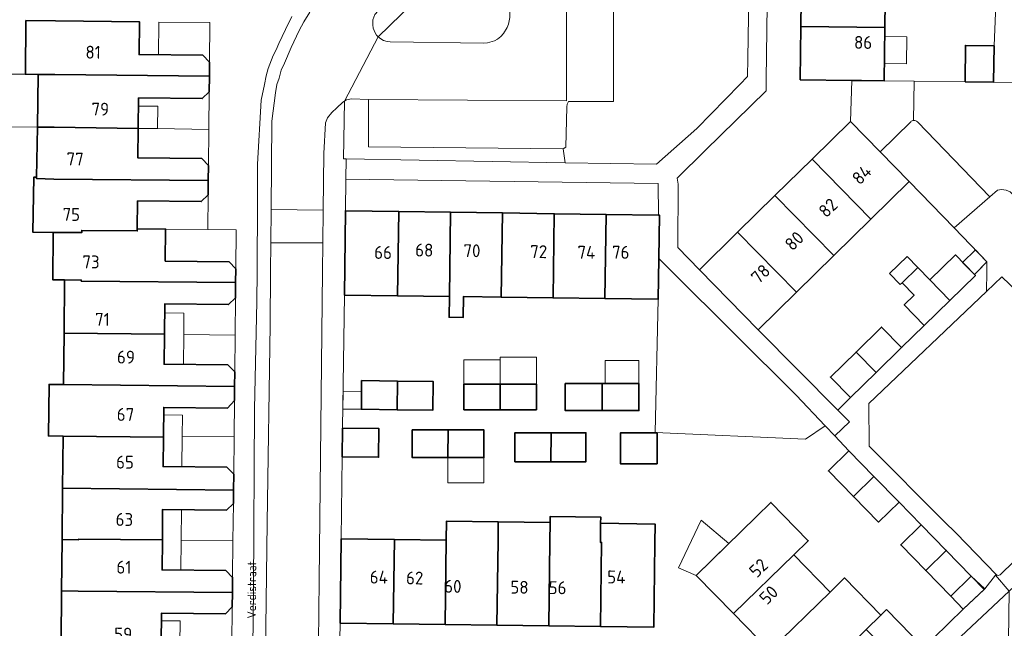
# Model space of a CAD drawing. Header units: metres. Extents: x 149984 to 156489, y 469398 to 478068.
# Tile 376 of 656: x 153248 to 153351, y 472963 to 473026. Entities that reach past the tile are written whole.
import ezdxf
from ezdxf.enums import TextEntityAlignment as Align

# ---------------------------------------------------------------- set-up
doc = ezdxf.new("R2010")
doc.units = ezdxf.units.M
doc.header["$LTSCALE"] = 0.75
for name, color, linetype, lineweight in [('B-WE-GR-BEPLANTING_CULTUUR_HEESTERS-GV', 252, 'Continuous', 18), ('B-WE-OG-BEBOUWING-GV', 6, 'Continuous', 35), ('B-WE-OG-BEBOUWING-T18', 1, 'Continuous', 18), ('B-WE-OG-BEBOUWING_LUIFEL-GV', 6, 'Continuous', 18), ('B-WE-OG-TERREIN_BEGROEID-GV', 252, 'Continuous', 18), ('B-WE-OG-TERREIN_ERF-GV', 252, 'Continuous', 18), ('B-WE-OG-TOPOGRAFIE-T18', 7, 'Continuous', 18), ('B-WE-VH-OPENVERHARDING_BETONSTRAATSTEEN-GV', 252, 'Continuous', 18), ('B-WE-VH-OPENVERHARDING_TEGEL-GV', 252, 'Continuous', 18)]:
    doc.layers.add(name, color=color, linetype=linetype, lineweight=lineweight)
doc.styles.add('NLCS-ISO-M500-T18', font='NLCS-ISO.ttf', dxfattribs={"height": 0.9})
doc.styles.add('NLCS-ISO-M750-T18', font='NLCS-ISO.ttf', dxfattribs={"height": 1.35})

msp = doc.modelspace()

# ---------------------------------------------------------------- linework, layer by layer
at = {"layer": 'B-WE-GR-BEPLANTING_CULTUUR_HEESTERS-GV', "flags": 128}
for points in [[(153285.171, 473024.593), (153285.44, 473024.36), (153285.74, 473024.2), (153286.12, 473024.11), (153286.44, 473024.06), (153296.24, 473023.94), (153296.63, 473023.96), (153297.37, 473024.16), (153297.69, 473024.33), (153298.02, 473024.63), (153298.3, 473024.92), (153298.69, 473025.56), (153298.82, 473025.9), (153298.98, 473026.62), (153299.01, 473036.15), (153299, 473036.48), (153298.94, 473036.76), (153298.84, 473037.05), (153298.67, 473037.32), (153298.495, 473037.553)], [(153304.787, 473011.403), (153304.58, 473012.85), (153284.17, 473013.05), (153284.17, 473018.03), (153282.36, 473018.08), (153281.85, 473018), (153281.622, 473017.85), (153281.54, 473011.8), (153281.811, 473011.795)], [(153314.597, 473001.361), (153314.539, 472997.09), (153314.207, 472983.145), (153329.99, 472982.43), (153332.051, 472983.837), (153329.01, 472987.06), (153315.969, 473000)], [(153351.34, 472966.499), (153344, 472959.64), (153335.57, 472951.44), (153338.02, 472948.098), (153339.31, 472948.17), (153339.35, 472948.75), (153351.08, 472948.56)]]:
    msp.add_lwpolyline(points, close=True, dxfattribs=at)
for points in [[(153341.321, 473015.834), (153341.365, 473019.94), (153338.217, 473019.976), (153335.845, 473020.004), (153334.828, 473020.016), (153334.699, 473015.718)], [(153334.699, 473015.718), (153337.792, 473012.551), (153341.008, 473015.692)]]:
    msp.add_lwpolyline(points, dxfattribs=at)
at = {"layer": 'B-WE-GR-BEPLANTING_CULTUUR_HEESTERS-GV'}
msp.add_lwpolyline([(153341.008, 473015.692, -0.1784262), (153341.321, 473015.834)], format="xyb", dxfattribs=at)
at = {"layer": 'B-WE-OG-BEBOUWING-GV', "flags": 128}
for points in [[(153329.486, 473025.667), (153338.286, 473025.56), (153338.353, 473030.998), (153329.552, 473031.105)], [(153251.26, 473020.631), (153267.469, 473020.468), (153267.484, 473021.923), (153266.772, 473022.65), (153260.093, 473022.719), (153260.128, 473026.161), (153251.318, 473026.251), (153248.237, 473026.283), (153248.179, 473020.663), (153249.51, 473020.649)], [(153329.418, 473020.079), (153334.828, 473020.016), (153335.845, 473020.004), (153338.217, 473019.976), (153338.286, 473025.56), (153329.486, 473025.667)], [(153346.706, 473019.878), (153349.706, 473019.843), (153349.75, 473023.642), (153346.75, 473023.687)], [(153251.26, 473020.631), (153249.51, 473020.649), (153249.454, 473015.129), (153251.204, 473015.112), (153260.003, 473014.993), (153260.046, 473018.19), (153266.725, 473018.121), (153267.453, 473018.833), (153267.469, 473020.468)], [(153251.204, 473015.112), (153249.454, 473015.129), (153249.348, 473009.887), (153249.345, 473009.734), (153251.147, 473009.692), (153267.356, 473009.524), (153267.373, 473011.124), (153266.661, 473011.85), (153259.961, 473011.919), (153260.003, 473014.993)], [(153337.792, 473012.551), (153334.699, 473015.718), (153330.683, 473011.784), (153336.847, 473005.491), (153340.854, 473009.416)], [(153326.774, 473007.955), (153332.938, 473001.662), (153336.847, 473005.491), (153330.683, 473011.784)], [(153251.088, 473004.102), (153254.089, 473004.072), (153254.09, 473004.307), (153259.903, 473004.247), (153259.905, 473004.48), (153259.935, 473007.39), (153266.614, 473007.321), (153267.341, 473008.024), (153267.356, 473009.524), (153251.147, 473009.692), (153249.345, 473009.734), (153249.348, 473009.887), (153249.068, 473009.893), (153248.952, 473004.125)], [(153332.938, 473001.662), (153326.774, 473007.955), (153322.865, 473004.126), (153329.029, 472997.833)], [(153287.206, 472997.463), (153287.326, 473006.283), (153281.74, 473006.359), (153281.625, 472997.539)], [(153292.763, 473006.209), (153287.326, 473006.283), (153287.206, 472997.463), (153292.642, 472997.389)], [(153292.763, 473006.209), (153292.642, 472997.389), (153292.612, 472995.211), (153294.085, 472995.191), (153294.115, 472997.369), (153298.079, 472997.315), (153298.199, 473006.135)], [(153298.079, 472997.315), (153303.515, 472997.24), (153303.635, 473006.06), (153298.199, 473006.135)], [(153309.072, 473005.986), (153303.635, 473006.06), (153303.515, 472997.24), (153308.951, 472997.166)], [(153314.597, 473001.361), (153314.658, 473005.91), (153314.57, 473005.911), (153309.072, 473005.986), (153308.951, 472997.166), (153314.539, 472997.09)], [(153254.089, 473004.072), (153251.088, 473004.102), (153251.038, 472999.133), (153252.293, 472999.12), (153254.038, 472999.102), (153254.038, 472999.002), (153270.225, 472998.838), (153270.24, 473000.287), (153269.528, 473001.022), (153262.838, 473001.091), (153262.872, 473004.451), (153259.905, 473004.48), (153259.903, 473004.247), (153254.09, 473004.307)], [(153318.849, 473000.192), (153325.007, 472993.893), (153329.029, 472997.833), (153322.865, 473004.126)], [(153343.015, 472999.118), (153345.111, 472996.972), (153347.793, 472999.593), (153347.7, 472999.688), (153345.697, 473001.738)], [(153342.428, 472994.351), (153345.111, 472996.972), (153343.015, 472999.118), (153341.752, 473000.412), (153340.109, 472998.808), (153341.373, 472997.514), (153340.332, 472996.497)], [(153262.749, 472993.42), (153262.782, 472996.603), (153269.481, 472996.533), (153270.209, 472997.236), (153270.225, 472998.838), (153254.038, 472999.002), (153254.038, 472999.102), (153252.293, 472999.12), (153252.238, 472993.53)], [(153252.186, 472988.158), (153270.113, 472987.971), (153270.129, 472989.476), (153269.416, 472990.214), (153262.716, 472990.283), (153262.749, 472993.42), (153252.238, 472993.53)], [(153335.276, 472991.556), (153337.372, 472989.411), (153340.054, 472992.031), (153337.957, 472994.177)], [(153334.69, 472986.79), (153337.372, 472989.411), (153335.276, 472991.556), (153332.594, 472988.935)], [(153262.648, 472982.656), (153262.68, 472985.763), (153269.369, 472985.694), (153270.098, 472986.496), (153270.113, 472987.971), (153252.186, 472988.158), (153250.652, 472988.174), (153250.596, 472982.782), (153252.133, 472982.764)], [(153287.186, 472988.526), (153283.426, 472988.575), (153283.407, 472985.576), (153287.157, 472985.527)], [(153287.186, 472988.526), (153287.157, 472985.527), (153290.906, 472985.477), (153290.946, 472988.476)], [(153297.96, 472988.185), (153294.163, 472988.185), (153294.163, 472985.527), (153297.96, 472985.527)], [(153297.96, 472988.185), (153297.96, 472985.527), (153301.757, 472985.527), (153301.757, 472988.185)], [(153308.654, 472985.426), (153308.654, 472988.261), (153304.794, 472988.261), (153304.794, 472985.426)], [(153308.654, 472985.426), (153312.514, 472985.426), (153312.514, 472988.261), (153308.654, 472988.261)], [(153281.441, 472983.6), (153281.402, 472980.601), (153285.211, 472980.551), (153285.251, 472983.55)], [(153292.482, 472980.503), (153292.52, 472983.414), (153288.747, 472983.414), (153288.747, 472980.503)], [(153292.52, 472983.414), (153292.482, 472980.503), (153296.264, 472980.503), (153296.264, 472983.414)], [(153303.257, 472980.073), (153303.297, 472983.11), (153299.504, 472983.11), (153299.504, 472980.073)], [(153303.257, 472980.073), (153306.946, 472980.073), (153306.946, 472983.11), (153303.297, 472983.11)], [(153314.438, 472979.87), (153314.438, 472983.085), (153310.565, 472983.085), (153310.565, 472979.87)], [(153252.133, 472982.764), (153252.08, 472977.295), (153270.001, 472977.107), (153270.018, 472978.767), (153269.305, 472979.494), (153262.616, 472979.563), (153262.648, 472982.656)], [(153337.159, 472978.522), (153334.53, 472981.21), (153332.385, 472979.113), (153335.01, 472976.429)], [(153337.159, 472978.522), (153335.01, 472976.429), (153337.635, 472973.744), (153339.787, 472975.834)], [(153252.08, 472977.295), (153252.027, 472971.921), (153253.756, 472971.904), (153253.756, 472971.964), (153262.536, 472971.874), (153262.569, 472975.074), (153269.259, 472975.005), (153269.986, 472975.707), (153270.001, 472977.107)], [(153322.438, 472964.16), (153328.745, 472970.311), (153330.27, 472971.798), (153326.36, 472975.807), (153324.835, 472974.32), (153318.528, 472968.169)], [(153297.738, 472971.774), (153297.764, 472973.762), (153292.331, 472973.832), (153292.305, 472971.849), (153292.189, 472963.027), (153297.622, 472962.956)], [(153303.055, 472962.884), (153303.17, 472971.7), (153303.196, 472973.692), (153297.764, 472973.762), (153297.738, 472971.774), (153297.622, 472962.956)], [(153308.466, 472971.627), (153308.493, 472973.623), (153308.502, 472974.271), (153303.205, 472974.342), (153303.196, 472973.692), (153303.17, 472971.7), (153303.055, 472962.884), (153308.488, 472962.813), (153308.603, 472971.625)], [(153308.493, 472973.623), (153308.466, 472971.627), (153308.603, 472971.625), (153308.488, 472962.813), (153314.071, 472962.74), (153314.186, 472971.549), (153314.212, 472973.549)], [(153342.591, 472968.678), (153344.735, 472970.775), (153342.11, 472973.459), (153339.966, 472971.362)], [(153252.027, 472971.921), (153251.974, 472966.545), (153253.701, 472966.528), (153269.889, 472966.36), (153269.906, 472967.948), (153269.184, 472968.675), (153262.504, 472968.744), (153262.536, 472971.874), (153253.756, 472971.964), (153253.756, 472971.904)], [(153286.756, 472963.098), (153286.872, 472971.923), (153281.289, 472972), (153281.173, 472963.171)], [(153286.872, 472971.923), (153286.756, 472963.098), (153292.189, 472963.027), (153292.305, 472971.849)], [(153347.36, 472968.09), (153344.735, 472970.775), (153342.591, 472968.678), (153345.216, 472965.993)], [(153322.438, 472964.16), (153326.243, 472960.258), (153332.55, 472966.409), (153328.745, 472970.311)], [(153330.048, 472956.357), (153336.355, 472962.508), (153337.88, 472963.995), (153334.075, 472967.896), (153332.55, 472966.409), (153326.243, 472960.258)], [(153251.974, 472966.545), (153251.921, 472961.131), (153253.645, 472961.113), (153262.424, 472961.023), (153262.457, 472964.214), (153269.147, 472964.145), (153269.874, 472964.868), (153269.889, 472966.36), (153253.701, 472966.528)]]:
    msp.add_lwpolyline(points, close=True, dxfattribs=at)
at = {"layer": 'B-WE-OG-BEBOUWING_LUIFEL-GV', "flags": 128}
for points in [[(153267.484, 473021.923), (153267.527, 473026.085), (153262.181, 473026.14), (153262.146, 473022.698), (153266.772, 473022.65)], [(153338.274, 473024.628), (153338.24, 473021.8), (153340.56, 473021.771), (153340.595, 473024.6)], [(153248.179, 473020.663), (153245.284, 473020.692), (153245.228, 473015.172), (153249.454, 473015.129), (153249.51, 473020.649)], [(153267.453, 473018.833), (153266.725, 473018.121), (153260.046, 473018.19), (153260.035, 473017.34), (153262.073, 473017.312), (153262.042, 473014.966), (153267.4, 473014.894)], [(153267.4, 473014.894), (153262.042, 473014.966), (153260.003, 473014.993), (153259.961, 473011.919), (153262.01, 473011.898), (153266.661, 473011.85), (153267.373, 473011.124)], [(153267.341, 473008.024), (153266.614, 473007.321), (153259.935, 473007.39), (153259.905, 473004.48), (153262.872, 473004.451), (153267.306, 473004.408)], [(153267.306, 473004.408), (153262.872, 473004.451), (153262.838, 473001.091), (153269.528, 473001.022), (153270.24, 473000.287), (153270.28, 473004.379)], [(153346.455, 473000.962), (153347.7, 472999.688), (153349.01, 473001.03), (153347.802, 473002.272)], [(153341.752, 473000.412), (153340.623, 473001.567), (153338.791, 472999.779), (153339.919, 472998.623), (153340.109, 472998.808)], [(153270.209, 472997.236), (153269.481, 472996.533), (153262.782, 472996.603), (153262.772, 472995.675), (153264.805, 472995.654), (153264.781, 472993.399), (153270.169, 472993.343)], [(153270.169, 472993.343), (153264.781, 472993.399), (153264.749, 472990.262), (153269.416, 472990.214), (153270.129, 472989.476)], [(153294.163, 472988.185), (153297.96, 472988.185), (153297.96, 472990.764), (153294.163, 472990.764)], [(153301.757, 472988.185), (153301.757, 472991.015), (153297.96, 472991.015), (153297.96, 472990.764), (153297.96, 472988.185)], [(153312.514, 472988.261), (153312.514, 472990.671), (153308.977, 472990.671), (153308.977, 472988.261)], [(153283.419, 472987.411), (153281.492, 472987.436), (153281.467, 472985.588), (153283.407, 472985.576)], [(153270.098, 472986.496), (153269.369, 472985.694), (153262.68, 472985.763), (153262.672, 472984.98), (153264.635, 472984.959), (153264.612, 472982.725), (153270.059, 472982.669)], [(153270.059, 472982.669), (153264.612, 472982.725), (153264.579, 472979.543), (153269.305, 472979.494), (153270.018, 472978.767)], [(153292.482, 472980.503), (153292.482, 472977.847), (153296.264, 472977.847), (153296.264, 472980.503)], [(153269.986, 472975.707), (153269.259, 472975.005), (153264.533, 472975.054), (153264.5, 472971.854), (153269.946, 472971.798)], [(153321.952, 472971.509), (153319.034, 472973.955), (153316.651, 472968.959), (153318.528, 472968.169)], [(153269.946, 472971.798), (153264.5, 472971.854), (153264.467, 472968.724), (153269.184, 472968.675), (153269.906, 472967.948)], [(153345.216, 472965.993), (153346.508, 472964.621), (153348.718, 472966.701), (153347.36, 472968.09)], [(153269.874, 472964.868), (153269.147, 472964.145), (153262.457, 472964.214), (153262.449, 472963.412), (153264.412, 472963.392), (153264.388, 472961.003), (153269.834, 472960.947)], [(153336.355, 472962.508), (153340.265, 472958.499), (153342.401, 472960.586), (153338.489, 472964.59), (153337.88, 472963.995)]]:
    msp.add_lwpolyline(points, close=True, dxfattribs=at)
at = {"layer": 'B-WE-OG-TERREIN_BEGROEID-GV', "flags": 128}
for points in [[(153309.85, 473031.24), (153309.86, 473019.6), (153309.84, 473017.82), (153305.14, 473017.82), (153304.97, 473017.53), (153304.95, 473017.24), (153304.85, 473013.04), (153304.58, 473012.85), (153304.787, 473011.403), (153314.37, 473011.24), (153318.57, 473014.99), (153323.08, 473019.6), (153323.91, 473020.43), (153323.92, 473022.32), (153324.09, 473033.3)], [(153350.403, 472968.238), (153354.826, 472972.562), (153358.108, 472975.776), (153363.99, 472981.491), (153364.247, 472985.74), (153361.841, 472988.258), (153356.544, 472993.736), (153356.04, 472994.288), (153354.854, 472995.557), (153352.201, 472997.862), (153350.57, 472999.44), (153348.974, 472997.922)], [(153348.974, 472997.922), (153336.61, 472986.16), (153336.67, 472981.71), (153344.513, 472973.815), (153345.762, 472972.575), (153349.985, 472968.268)]]:
    msp.add_lwpolyline(points, dxfattribs=at)
at = {"layer": 'B-WE-OG-TERREIN_BEGROEID-GV'}
msp.add_lwpolyline([(153349.985, 472968.268, 0.4403284), (153350.403, 472968.238)], format="xyb", dxfattribs=at)
at = {"layer": 'B-WE-OG-TERREIN_ERF-GV', "flags": 128}
for points in [[(153329.618, 473036.544), (153329.684, 473041.982), (153329.75, 473047.42), (153329.818, 473053.008), (153326.2, 473052.98), (153325.97, 473027.92), (153325.867, 473020.131), (153325.86, 473018.92), (153319.47, 473012.69), (153316.53, 473009.77), (153316.62, 473009.14), (153316.59, 473002.52), (153318.849, 473000.192), (153322.865, 473004.126), (153326.774, 473007.955), (153330.683, 473011.784), (153334.699, 473015.718), (153334.828, 473020.016), (153329.418, 473020.079), (153329.486, 473025.667), (153329.552, 473031.105)], [(153287.326, 473006.283), (153292.763, 473006.209), (153298.199, 473006.135), (153303.635, 473006.06), (153309.072, 473005.986), (153314.57, 473005.911), (153314.53, 473009.23), (153281.783, 473009.676), (153281.74, 473006.359)], [(153335.276, 472991.556), (153337.957, 472994.177), (153340.054, 472992.031), (153342.428, 472994.351), (153340.332, 472996.497), (153341.373, 472997.514), (153340.109, 472998.808), (153341.752, 473000.412), (153343.015, 472999.118), (153345.697, 473001.738), (153347.7, 472999.688), (153348.005, 473000), (153349.01, 473001.03), (153345.573, 473004.564), (153340.854, 473009.416), (153336.847, 473005.491), (153332.938, 473001.662), (153329.029, 472997.833), (153325.007, 472993.893), (153333.37, 472985.49), (153334.69, 472986.79), (153332.594, 472988.935)], [(153287.157, 472985.527), (153283.407, 472985.576), (153283.426, 472988.575), (153287.186, 472988.526), (153290.946, 472988.476), (153290.906, 472985.477)], [(153297.96, 472985.527), (153294.163, 472985.527), (153294.163, 472988.185), (153297.96, 472988.185), (153301.757, 472988.185), (153301.757, 472985.527)], [(153308.654, 472988.261), (153312.514, 472988.261), (153312.514, 472985.426), (153308.654, 472985.426), (153304.794, 472985.426), (153304.794, 472988.261)], [(153292.52, 472983.414), (153296.264, 472983.414), (153296.264, 472980.503), (153292.482, 472980.503), (153288.747, 472980.503), (153288.747, 472983.414)], [(153303.297, 472983.11), (153306.946, 472983.11), (153306.946, 472980.073), (153303.257, 472980.073), (153299.504, 472980.073), (153299.504, 472983.11)], [(153314.438, 472979.87), (153310.565, 472979.87), (153310.565, 472983.085), (153314.438, 472983.085)]]:
    msp.add_lwpolyline(points, close=True, dxfattribs=at)
for points in [[(153338.353, 473030.998), (153338.286, 473025.56), (153338.217, 473019.976), (153341.365, 473019.94), (153346.706, 473019.878), (153346.75, 473023.687), (153349.75, 473023.642), (153349.907, 473027.095)], [(153271.98, 472957.58), (153272.1, 472966.68), (153272.19, 472985.6), (153272.44, 472996.82), (153272.47, 473000), (153272.52, 473007.38), (153272.51, 473011.23), (153272.91, 473017.96), (153273.24, 473019.6), (153273.44, 473020.51), (153273.65, 473021.27), (153274.16, 473022.63), (153274.49, 473023.22), (153274.76, 473023.89), (153275.44, 473025.37), (153276.11, 473026.71)], [(153251.921, 472961.131), (153251.974, 472966.545), (153252.027, 472971.921), (153252.08, 472977.295), (153252.133, 472982.764), (153250.596, 472982.782), (153250.652, 472988.174), (153252.186, 472988.158), (153252.238, 472993.53), (153252.293, 472999.12), (153251.038, 472999.133), (153251.088, 473004.102), (153248.952, 473004.125), (153249.068, 473009.893), (153249.348, 473009.887), (153249.454, 473015.129), (153249.51, 473020.649), (153248.179, 473020.663), (153248.237, 473026.283), (153251.318, 473026.251), (153260.128, 473026.161), (153260.093, 473022.719), (153266.772, 473022.65), (153267.484, 473021.923), (153267.469, 473020.468), (153267.453, 473018.833), (153266.725, 473018.121), (153260.046, 473018.19), (153260.003, 473014.993), (153259.961, 473011.919), (153266.661, 473011.85), (153267.373, 473011.124), (153267.356, 473009.524), (153267.341, 473008.024), (153266.614, 473007.321), (153259.935, 473007.39), (153259.905, 473004.48), (153262.872, 473004.451), (153262.838, 473001.091), (153269.528, 473001.022), (153270.24, 473000.287), (153270.225, 472998.838), (153270.209, 472997.236), (153269.481, 472996.533), (153262.782, 472996.603), (153262.749, 472993.42), (153262.716, 472990.283), (153269.416, 472990.214), (153270.129, 472989.476), (153270.113, 472987.971), (153270.098, 472986.496), (153269.369, 472985.694), (153262.68, 472985.763), (153262.648, 472982.656), (153262.616, 472979.563), (153269.305, 472979.494), (153270.018, 472978.767), (153270.001, 472977.107), (153269.986, 472975.707), (153269.259, 472975.005), (153262.569, 472975.074), (153262.536, 472971.874), (153262.504, 472968.744), (153269.184, 472968.675), (153269.906, 472967.948), (153269.889, 472966.36), (153269.874, 472964.868), (153269.147, 472964.145), (153262.457, 472964.214), (153262.424, 472961.023)], [(153340.265, 472958.499), (153346.549, 472964.659), (153348.78, 472966.76), (153347.36, 472968.09), (153345.216, 472965.993), (153342.591, 472968.678), (153339.966, 472971.362), (153342.11, 472973.459), (153339.787, 472975.834), (153337.635, 472973.744), (153335.01, 472976.429), (153332.385, 472979.113), (153334.53, 472981.21), (153333.053, 472982.776), (153332.051, 472983.837), (153329.99, 472982.43), (153314.207, 472983.145), (153314.539, 472997.09), (153308.951, 472997.166), (153303.515, 472997.24), (153298.079, 472997.315), (153294.115, 472997.369), (153294.085, 472995.191), (153292.612, 472995.211), (153292.642, 472997.389), (153287.206, 472997.463), (153281.625, 472997.539), (153281.441, 472983.6), (153285.251, 472983.55), (153285.211, 472980.551), (153281.402, 472980.601), (153281.289, 472972), (153286.872, 472971.923), (153292.305, 472971.849), (153292.331, 472973.832), (153297.764, 472973.762), (153303.196, 472973.692), (153303.205, 472974.342), (153308.502, 472974.271), (153308.493, 472973.623), (153314.212, 472973.549), (153314.186, 472971.549), (153314.071, 472962.74), (153308.488, 472962.813), (153303.055, 472962.884), (153297.622, 472962.956), (153292.189, 472963.027), (153286.756, 472963.098), (153281.173, 472963.171), (153281.127, 472959.749)], [(153326.243, 472960.258), (153322.438, 472964.16), (153318.528, 472968.169), (153324.835, 472974.32), (153326.36, 472975.807), (153330.27, 472971.798), (153328.745, 472970.311), (153332.55, 472966.409), (153334.075, 472967.896), (153337.88, 472963.995), (153336.355, 472962.508)]]:
    msp.add_lwpolyline(points, dxfattribs=at)
at = {"layer": 'B-WE-VH-OPENVERHARDING_BETONSTRAATSTEEN-GV', "flags": 128}
for points in [[(153298.98, 473026.62), (153298.82, 473025.9), (153298.69, 473025.56), (153298.3, 473024.92), (153298.02, 473024.63), (153297.69, 473024.33), (153297.37, 473024.16), (153296.63, 473023.96), (153296.24, 473023.94), (153286.44, 473024.06), (153286.12, 473024.11), (153285.74, 473024.2), (153285.44, 473024.36), (153285.171, 473024.593), (153281.622, 473017.85), (153281.85, 473018), (153282.36, 473018.08), (153284.17, 473018.03), (153304.92, 473017.87), (153304.96, 473040.72)], [(153276.11, 473026.71), (153275.44, 473025.37), (153274.76, 473023.89), (153274.49, 473023.22), (153274.16, 473022.63), (153273.65, 473021.27), (153273.44, 473020.51), (153273.24, 473019.6), (153272.91, 473017.96), (153272.51, 473011.23), (153272.52, 473007.38), (153272.47, 473000), (153272.44, 472996.82), (153272.19, 472985.6), (153272.1, 472966.68), (153271.98, 472957.58)], [(153273.28, 472954.54), (153273.52, 472973.71), (153273.83, 472994.37), (153273.877, 473000), (153273.902, 473003.01), (153273.932, 473006.505), (153274.01, 473015.76), (153274.39, 473018.73), (153274.53, 473019.6), (153274.79, 473020.25), (153275, 473021.08), (153275.34, 473021.82), (153276.04, 473023.48), (153276.89, 473025.25), (153277.37, 473026.15), (153277.99, 473027.17)], [(153277.99, 473027.17), (153277.37, 473026.15), (153276.89, 473025.25), (153276.04, 473023.48), (153275.34, 473021.82), (153275, 473021.08), (153274.79, 473020.25), (153274.53, 473019.6), (153274.39, 473018.73), (153274.01, 473015.76), (153273.932, 473006.505), (153279.403, 473006.44), (153279.46, 473012.35), (153279.65, 473015.56), (153279.86, 473016.09), (153280.32, 473016.65), (153280.82, 473017.15), (153281.47, 473017.75), (153281.622, 473017.85), (153285.171, 473024.593), (153285.01, 473024.77), (153284.87, 473024.99), (153284.74, 473025.25), (153284.65, 473025.51), (153284.61, 473025.83), (153284.62, 473026.37), (153284.7, 473026.65)], [(153351.786, 473019.819), (153349.706, 473019.843), (153346.706, 473019.878), (153341.365, 473019.94), (153341.321, 473015.834)], [(153341.717, 473015.682), (153349.316, 473007.837), (153350.12, 473008.54), (153350.54, 473008.6), (153351.01, 473008.54), (153351.45, 473008.36), (153352.101, 473007.732), (153360.44, 473015.92), (153360.69, 473016.15), (153367.768, 473016.193), (153375.912, 473016.243)], [(153341.008, 473015.692), (153337.792, 473012.551), (153340.854, 473009.416), (153345.573, 473004.564)], [(153345.573, 473004.564), (153349.316, 473007.837), (153341.717, 473015.682)], [(153278.85, 472954.53), (153278.98, 472967.68), (153279.34, 473000), (153279.369, 473002.997), (153273.902, 473003.01), (153273.877, 473000), (153273.83, 472994.37), (153273.52, 472973.71), (153273.28, 472954.54)], [(153344, 472959.64), (153351.34, 472966.499), (153349.89, 472968.2), (153348.78, 472966.76), (153346.549, 472964.659), (153340.265, 472958.499)]]:
    msp.add_lwpolyline(points, dxfattribs=at)
for points in [[(153284.17, 473018.03), (153284.17, 473013.05), (153304.58, 473012.85), (153304.85, 473013.04), (153304.95, 473017.24), (153304.97, 473017.53), (153305.14, 473017.82), (153309.84, 473017.82), (153309.86, 473019.6), (153309.85, 473031.24), (153309.87, 473039.97), (153309.86, 473040.23), (153309.68, 473040.35), (153305.16, 473040.4), (153304.96, 473040.72), (153304.92, 473017.87)], [(153273.932, 473006.505), (153273.902, 473003.01), (153279.369, 473002.997), (153279.403, 473006.44)]]:
    msp.add_lwpolyline(points, close=True, dxfattribs=at)
at = {"layer": 'B-WE-VH-OPENVERHARDING_BETONSTRAATSTEEN-GV'}
for points in [[(153341.321, 473015.834, 0.1784262), (153341.008, 473015.692)], [(153341.321, 473015.834, -0.22241), (153341.717, 473015.682)], [(153341.717, 473015.682, 0.22241), (153341.321, 473015.834)]]:
    msp.add_lwpolyline(points, format="xyb", dxfattribs=at)
at = {"layer": 'B-WE-VH-OPENVERHARDING_TEGEL-GV', "flags": 128}
for points in [[(153351.78, 473025.479), (153351.829, 473029.229), (153351.834, 473032.42), (153351.834, 473036.095), (153351.834, 473039.77), (153352.016, 473043.318), (153352.066, 473047.073), (153352.115, 473050.828), (153352.015, 473052.749), (153350.131, 473052.771), (153350.087, 473048.973), (153349.874, 473045.225), (153349.874, 473041.567), (153349.874, 473037.908), (153349.907, 473034.412), (153349.907, 473030.754), (153349.907, 473027.095), (153349.75, 473023.642), (153349.706, 473019.843), (153351.786, 473019.819), (153351.73, 473021.729)], [(153285.171, 473024.593), (153298.495, 473037.553), (153298.46, 473037.6), (153298.18, 473037.83), (153297.9, 473037.97), (153297.54, 473038.06), (153297.18, 473038.1), (153296.82, 473038.06), (153296.42, 473037.96), (153296.09, 473037.82), (153295.74, 473037.58), (153285.16, 473027.3), (153284.81, 473026.92), (153284.7, 473026.65), (153284.62, 473026.37), (153284.61, 473025.83), (153284.65, 473025.51), (153284.74, 473025.25), (153284.87, 473024.99), (153285.01, 473024.77)], [(153348.974, 472997.922), (153350.57, 472999.44), (153352.201, 472997.862), (153352.226, 473000), (153352.24, 473001.25), (153355.521, 473004.434), (153352.101, 473007.732), (153351.45, 473008.36), (153351.01, 473008.54), (153350.54, 473008.6), (153350.12, 473008.54), (153349.316, 473007.837), (153345.573, 473004.564), (153349.01, 473001.03), (153348.998, 473000)], [(153344.735, 472970.775), (153347.36, 472968.09), (153348.78, 472966.76), (153349.89, 472968.2), (153349.985, 472968.268), (153345.762, 472972.575), (153344.513, 472973.815), (153336.67, 472981.71), (153336.61, 472986.16), (153348.974, 472997.922), (153348.998, 473000), (153349.01, 473001.03), (153348.005, 473000), (153347.7, 472999.688), (153347.793, 472999.593), (153345.111, 472996.972), (153342.428, 472994.351), (153340.054, 472992.031), (153337.372, 472989.411), (153334.69, 472986.79), (153333.37, 472985.49), (153334.603, 472984.251), (153333.053, 472982.776), (153334.53, 472981.21), (153337.159, 472978.522), (153339.787, 472975.834), (153342.11, 472973.459)]]:
    msp.add_lwpolyline(points, close=True, dxfattribs=at)
for points in [[(153324.09, 473033.3), (153323.92, 473022.32), (153323.91, 473020.43), (153323.08, 473019.6), (153318.57, 473014.99), (153314.37, 473011.24), (153304.787, 473011.403), (153281.811, 473011.795), (153281.783, 473009.676), (153314.53, 473009.23), (153314.57, 473005.911), (153314.658, 473005.91), (153314.597, 473001.361), (153315.969, 473000), (153329.01, 472987.06), (153332.051, 472983.837), (153333.053, 472982.776), (153334.603, 472984.251), (153333.37, 472985.49), (153325.007, 472993.893), (153318.849, 473000.192), (153316.59, 473002.52), (153316.62, 473009.14), (153316.53, 473009.77), (153319.47, 473012.69), (153325.86, 473018.92), (153325.867, 473020.131), (153325.97, 473027.92)], [(153281.127, 472959.749), (153281.173, 472963.171), (153281.289, 472972), (153281.402, 472980.601), (153281.441, 472983.6), (153281.625, 472997.539), (153281.74, 473006.359), (153281.783, 473009.676), (153281.811, 473011.795), (153281.54, 473011.8), (153281.622, 473017.85), (153281.47, 473017.75), (153280.82, 473017.15), (153280.32, 473016.65), (153279.86, 473016.09), (153279.65, 473015.56), (153279.46, 473012.35), (153279.403, 473006.44), (153279.369, 473002.997), (153279.34, 473000), (153278.98, 472967.68), (153278.85, 472954.53)], [(153366.199, 472986.599), (153363.594, 472989.307), (153360.989, 472992.014), (153358.704, 472994.389), (153356.104, 472997.092), (153353.503, 472999.795), (153353.532, 472999.823), (153353.372, 473000), (153352.24, 473001.25), (153352.226, 473000), (153352.201, 472997.862), (153354.854, 472995.557), (153356.04, 472994.288), (153356.544, 472993.736), (153361.841, 472988.258), (153364.247, 472985.74), (153363.99, 472981.491), (153358.108, 472975.776), (153354.826, 472972.562), (153350.403, 472968.238)], [(153349.985, 472968.268), (153349.89, 472968.2), (153351.34, 472966.499), (153353.025, 472968.074), (153355.707, 472970.695), (153358.388, 472973.316), (153360.748, 472975.623), (153363.437, 472978.252), (153366.125, 472980.88), (153367.42, 472982.14), (153365.951, 472983.626), (153367.554, 472985.166), (153366.199, 472986.599)]]:
    msp.add_lwpolyline(points, dxfattribs=at)
at = {"layer": 'B-WE-VH-OPENVERHARDING_TEGEL-GV'}
msp.add_lwpolyline([(153350.403, 472968.238, -0.4403284), (153349.985, 472968.268)], format="xyb", dxfattribs=at)

# ---------------------------------------------------------------- texts
at = {"layer": 'B-WE-OG-BEBOUWING-T18', "style": 'NLCS-ISO-M750-T18'}
for s, rotation, p in [('86', 359.4, (153336.024, 473024.002)), ('81', 359.5, (153255.284, 473022.976)), ('79', 359.3, (153256.03, 473017.013)), ('77', 358.9, (153253.387, 473011.788)), ('84', 44.4, (153335.88, 473010.143)), ('82', 44.4, (153332.339, 473006.675)), ('75', 358.9, (153252.99, 473005.98)), ('80', 44.4, (153328.798, 473003.206)), ('66', 359.3, (153285.683, 473001.991)), ('68', 359.2, (153290.003, 473002.246)), ('70', 359.2, (153295.002, 473002.178)), ('72', 359.2, (153302.001, 473002.082)), ('74', 359.2, (153307, 473002.014)), ('76', 359.3, (153310.605, 473002.019)), ('73', 359.5, (153255.057, 473001.009)), ('78', 44.4, (153325.268, 472999.748)), ('71', 359.5, (153256.253, 472994.988)), ('69', 359.4, (153258.724, 472991.034)), ('67', 359.5, (153258.672, 472985.024)), ('65', 359.5, (153258.621, 472980.025)), ('63', 359.5, (153258.558, 472974.025)), ('61', 359.5, (153258.507, 472969.025)), ('52', 44.2, (153325.053, 472968.945)), ('64', 359.3, (153285.237, 472967.984)), ('62', 359.2, (153288.999, 472967.894)), ('54', 359.3, (153310.139, 472967.998)), ('60', 359.3, (153293, 472967.017)), ('58', 359.3, (153299.986, 472966.925)), ('56', 359.3, (153303.985, 472966.872)), ('50', 44.2, (153326.118, 472966.115)), ('59', 359.5, (153258.434, 472962.016))]:
    msp.add_text(s, height=1.35, rotation=rotation, dxfattribs=at).set_placement(p, align=Align.MIDDLE)
at = {"layer": 'B-WE-OG-TOPOGRAFIE-T18', "style": 'NLCS-ISO-M500-T18'}
msp.add_text('Verdistraat', height=0.9, rotation=89.6, dxfattribs=at).set_placement((153271.915, 472966.641), align=Align.MIDDLE)

doc.saveas('drawing.dxf')
